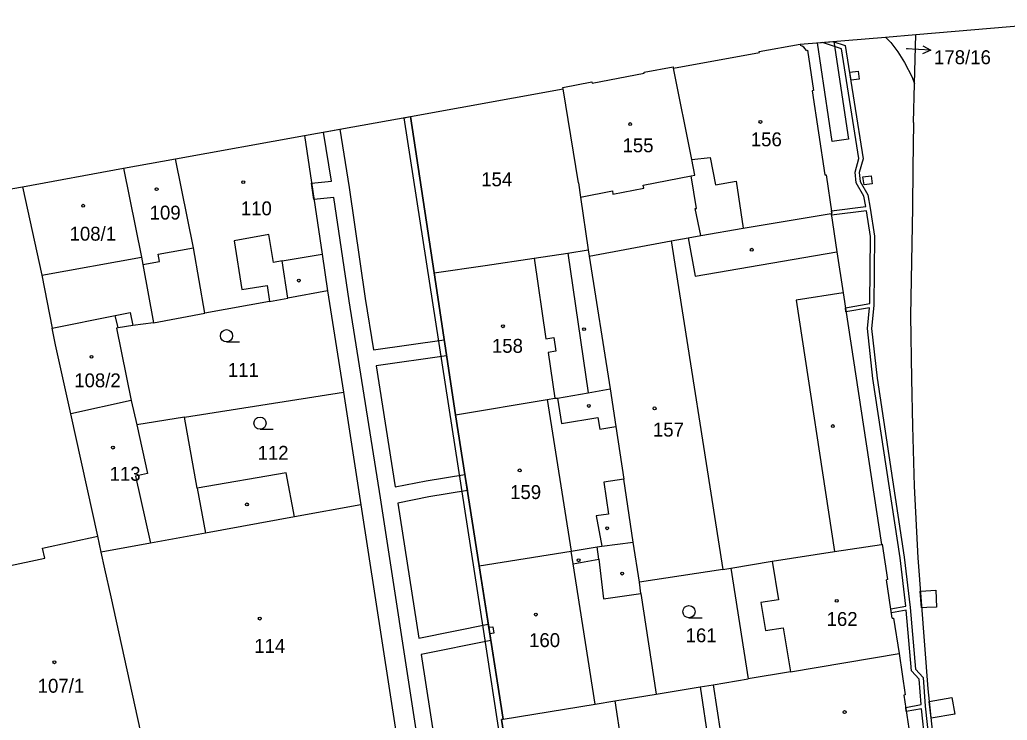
# Model space of a CAD drawing. Extents: x -755819 to -753140, y -1169796 to -1166000.
# Drawn here: x -755003.3 to -754882.6, y -1166099.3 to -1166013.7 of the extents above; entities that cross this region are included whole.
import ezdxf

# ---------------------------------------------------------------- set-up
doc = ezdxf.new("R2010")
doc.units = 0
for name, color, linetype in [('Vrstva 1', 7, 'Continuous'), ('Vrstva 13', 7, 'Continuous'), ('Vrstva 16', 7, 'Continuous'), ('Vrstva 18', 7, 'Continuous'), ('Vrstva 19', 7, 'Continuous'), ('Vrstva 25', 7, 'Continuous'), ('Vrstva 27', 7, 'Continuous'), ('Vrstva 4', 7, 'Continuous')]:
    doc.layers.add(name, color=color, linetype=linetype)

msp = doc.modelspace()

# ---------------------------------------------------------------- linework, layer by layer
at = {"layer": 'Vrstva 1'}
for p, q in [((-754893.89, -1166021.49), (-754893.74, -1166015.45)), ((-754907.88, -1166016.65), (-754907.86, -1166016.78)), ((-754897.44, -1166015.76), (-754896.79, -1166016.42)), ((-754896.79, -1166016.42), (-754895.95, -1166017.59)), ((-754907.12, -1166017.39), (-754907, -1166017.37)), ((-754907, -1166017.37), (-754906.26, -1166022.3)), ((-754895.95, -1166017.59), (-754895.11, -1166018.89)), ((-754895.11, -1166018.89), (-754894.2, -1166020.67)), ((-754921.15, -1166030.73), (-754923.39, -1166019.58)), ((-754894.2, -1166020.67), (-754893.89, -1166021.49)), ((-754894.01, -1166026.23), (-754893.89, -1166021.49)), ((-754934.98, -1166033.57), (-754936.87, -1166022.11)), ((-754906.26, -1166022.3), (-754906.4, -1166022.32)), ((-754906.4, -1166022.32), (-754904.85, -1166032.63)), ((-754952.66, -1166044.61), (-754955.55, -1166025.49)), ((-754894.01, -1166026.23), (-754894.09, -1166031.8)), ((-754968.52, -1166027.8), (-754966.36, -1166042.31)), ((-754982.07, -1166041.53), (-754984.29, -1166030.65)), ((-754920.76, -1166032.66), (-754921.15, -1166030.73)), ((-754990.64, -1166031.81), (-754988.46, -1166042.68)), ((-754894.09, -1166031.8), (-754894.14, -1166036.64)), ((-754934.98, -1166033.57), (-754934.74, -1166035.33)), ((-754921.23, -1166032.75), (-754920.76, -1166032.66)), ((-754920.58, -1166036.71), (-754921.23, -1166032.75)), ((-754904.85, -1166032.63), (-754904.71, -1166032.61)), ((-754904.71, -1166032.61), (-754904, -1166037.34)), ((-755003, -1166034.07), (-755000.64, -1166044.86)), ((-754934.74, -1166035.33), (-754933.81, -1166041.8)), ((-754920.74, -1166036.73), (-754920.58, -1166036.71)), ((-754920.03, -1166040.02), (-754920.74, -1166036.73)), ((-754914.84, -1166039.15), (-754904.1, -1166037.35)), ((-754904, -1166037.34), (-754904.1, -1166037.35)), ((-754904.1, -1166037.35), (-754903.39, -1166042.03)), ((-754894.14, -1166036.64), (-754894.38, -1166049.8)), ((-754920.03, -1166040.02), (-754914.84, -1166039.15)), ((-754933.69, -1166042.54), (-754923.66, -1166040.69)), ((-754923.66, -1166040.69), (-754921.6, -1166040.31)), ((-754921.6, -1166040.31), (-754920.03, -1166040.02)), ((-754980.69, -1166049.53), (-754982.07, -1166041.53)), ((-754940.42, -1166042.78), (-754936.3, -1166042.17)), ((-754936.3, -1166042.17), (-754933.81, -1166041.8)), ((-754933.81, -1166041.8), (-754933.69, -1166042.54)), ((-754903.39, -1166042.03), (-754902.63, -1166047.05)), ((-754988.46, -1166042.68), (-754988.3, -1166043.56)), ((-754966.36, -1166042.31), (-754965.69, -1166046.78)), ((-754946.4, -1166043.71), (-754940.42, -1166042.78)), ((-754933.69, -1166042.54), (-754931.11, -1166058.78)), ((-754988.3, -1166043.56), (-754986.99, -1166050.69)), ((-754952.66, -1166044.61), (-754946.4, -1166043.71)), ((-754950.03, -1166061.95), (-754952.66, -1166044.61)), ((-755000.64, -1166044.86), (-754999.35, -1166051.35)), ((-754965.69, -1166046.78), (-754970.56, -1166047.68)), ((-754965.69, -1166046.78), (-754963.75, -1166059.17)), ((-754902.63, -1166047.05), (-754897.93, -1166077.79)), ((-754972.77, -1166048.08), (-754980.69, -1166049.53)), ((-754972.77, -1166048.08), (-754970.56, -1166047.68)), ((-754999.35, -1166051.35), (-754991.65, -1166049.81)), ((-754991.28, -1166051.32), (-754991.65, -1166049.81)), ((-754986.99, -1166050.69), (-754989.52, -1166051.05)), ((-754986.99, -1166050.69), (-754980.69, -1166049.53)), ((-754894.38, -1166049.8), (-754894.27, -1166057.54)), ((-754998.95, -1166053.41), (-754999.35, -1166051.35)), ((-754991.28, -1166051.32), (-754991.49, -1166051.36)), ((-754991.49, -1166051.36), (-754989.69, -1166060.2)), ((-754989.52, -1166051.05), (-754991.28, -1166051.32)), ((-754997.09, -1166061.83), (-754998.95, -1166053.41)), ((-754894.27, -1166057.54), (-754894.13, -1166063.34)), ((-754933.82, -1166059.27), (-754931.11, -1166058.78)), ((-754931.11, -1166058.78), (-754930.42, -1166063.38)), ((-754989.69, -1166060.2), (-754997.09, -1166061.83)), ((-754989.69, -1166060.2), (-754989.03, -1166063.18)), ((-754983.2, -1166062.25), (-754963.75, -1166059.17)), ((-754963.75, -1166059.17), (-754961.61, -1166072.97)), ((-754950.03, -1166061.95), (-754938.82, -1166060.07)), ((-754938.82, -1166060.07), (-754937.9, -1166059.92)), ((-754937.9, -1166059.92), (-754937.56, -1166059.91)), ((-754937.56, -1166059.91), (-754933.82, -1166059.27)), ((-754993.8, -1166076.79), (-754997.09, -1166061.83)), ((-754983.2, -1166062.25), (-754989.03, -1166063.18)), ((-754981.62, -1166070.94), (-754983.2, -1166062.25)), ((-754947.14, -1166080.42), (-754950.03, -1166061.95)), ((-754930.42, -1166063.38), (-754929.45, -1166069.82)), ((-754894.13, -1166063.34), (-754893.92, -1166070.68)), ((-754970.73, -1166069.04), (-754981.62, -1166070.94)), ((-754969.75, -1166074.44), (-754970.73, -1166069.04)), ((-754928.29, -1166077.53), (-754929.45, -1166069.82)), ((-754893.92, -1166070.68), (-754893.51, -1166079.44)), ((-754961.61, -1166072.97), (-754969.75, -1166074.44)), ((-754961.61, -1166072.97), (-754957.24, -1166101.2)), ((-754969.75, -1166074.44), (-754980.63, -1166076.42)), ((-754993.37, -1166078.73), (-754993.8, -1166076.79)), ((-754980.63, -1166076.42), (-754987.35, -1166077.64)), ((-754987.35, -1166077.64), (-754993.37, -1166078.73)), ((-754935.9, -1166078.62), (-754932.72, -1166078.09)), ((-754932.72, -1166078.09), (-754932.16, -1166078.02)), ((-754932.16, -1166078.02), (-754928.29, -1166077.53)), ((-754927.55, -1166082.41), (-754928.29, -1166077.53)), ((-754903.7, -1166078.68), (-754897.93, -1166077.79)), ((-754897.93, -1166077.79), (-754897.86, -1166077.78)), ((-754897.86, -1166077.78), (-754897.19, -1166082.09)), ((-754992.92, -1166080.77), (-754993.37, -1166078.73)), ((-754947.14, -1166080.42), (-754935.9, -1166078.62)), ((-754911.3, -1166079.86), (-754903.7, -1166078.68)), ((-754893.51, -1166079.44), (-754892.26, -1166095.44)), ((-754992.16, -1166084.19), (-754992.92, -1166080.77)), ((-754944.22, -1166099.16), (-754947.14, -1166080.42)), ((-754917.33, -1166080.87), (-754927.55, -1166082.41)), ((-754917.33, -1166080.87), (-754916.38, -1166080.71)), ((-754916.38, -1166080.71), (-754911.3, -1166079.86)), ((-754916.38, -1166080.71), (-754914.26, -1166094.25)), ((-754897.19, -1166082.09), (-754897.33, -1166082.11)), ((-754927.35, -1166083.78), (-754927.55, -1166082.41)), ((-754896.61, -1166086.82), (-754897.33, -1166082.11)), ((-754987.21, -1166106.65), (-754992.16, -1166084.19)), ((-754927.35, -1166083.78), (-754925.49, -1166096.09)), ((-754896.61, -1166086.82), (-754896.46, -1166086.8)), ((-754896.46, -1166086.8), (-754895.79, -1166091.14)), ((-754909.05, -1166093.39), (-754895.79, -1166091.14)), ((-754895.79, -1166091.14), (-754895.04, -1166096.2)), ((-754909.05, -1166093.39), (-754914.26, -1166094.25)), ((-754925.49, -1166096.09), (-754920.11, -1166095.21)), ((-754920.11, -1166095.21), (-754918.53, -1166094.95)), ((-754920.11, -1166095.21), (-754918.06, -1166109.22)), ((-754918.53, -1166094.95), (-754914.26, -1166094.25)), ((-754930.57, -1166096.93), (-754925.49, -1166096.09)), ((-754895.04, -1166096.2), (-754895.19, -1166096.22)), ((-754895.19, -1166096.22), (-754894.6, -1166100.29)), ((-754892.26, -1166095.44), (-754890.67, -1166110.33)), ((-754944.22, -1166099.16), (-754932.95, -1166097.32)), ((-754932.95, -1166097.32), (-754930.57, -1166096.93)), ((-754930.57, -1166096.93), (-754929.71, -1166102.45)), ((-754944.42, -1166099.19), (-754944.22, -1166099.16)), ((-754942.22, -1166113.29), (-754944.42, -1166099.19))]:
    msp.add_line(p, q, dxfattribs=at)
msp.add_arc((-754908.3, -1166018.07), 1.36, 29.9104, 71.0904, dxfattribs=at)
at = {"layer": 'Vrstva 13'}
for p, q in [((-754893.74, -1166015.45), (-754872.53, -1166013.65)), ((-754897.44, -1166015.76), (-754893.74, -1166015.45)), ((-754912.9, -1166017.53), (-754907.88, -1166016.65)), ((-754907.88, -1166016.65), (-754897.44, -1166015.76)), ((-754923.39, -1166019.58), (-754912.87, -1166017.67)), ((-754912.87, -1166017.67), (-754912.9, -1166017.53)), ((-754933.32, -1166021.39), (-754926.96, -1166020.2)), ((-754926.98, -1166020.06), (-754923.43, -1166019.39)), ((-754926.96, -1166020.2), (-754926.98, -1166020.06)), ((-754923.43, -1166019.39), (-754923.39, -1166019.58)), ((-754936.91, -1166021.92), (-754933.35, -1166021.25)), ((-754933.35, -1166021.25), (-754933.32, -1166021.39)), ((-754955.55, -1166025.49), (-754936.87, -1166022.11)), ((-754936.87, -1166022.11), (-754936.91, -1166021.92)), ((-754968.52, -1166027.8), (-754955.55, -1166025.49)), ((-754984.29, -1166030.65), (-754968.52, -1166027.8)), ((-754990.64, -1166031.81), (-754984.29, -1166030.65)), ((-755003, -1166034.07), (-754990.64, -1166031.81)), ((-755015.21, -1166036.27), (-755003, -1166034.07))]:
    msp.add_line(p, q, dxfattribs=at)
at = {"layer": 'Vrstva 16'}
msp.add_line((-754891.9, -1166017.38), (-754894.9, -1166017.22), dxfattribs=at)
msp.add_lwpolyline([(-754892.88, -1166016.83), (-754891.9, -1166017.38), (-754892.93, -1166017.83)], dxfattribs=at)
at = {"layer": 'Vrstva 25'}
for p, q in [((-754978.05, -1166053.04), (-754976.45, -1166053.04)), ((-754973.95, -1166063.72), (-754972.35, -1166063.72)), ((-754921.48, -1166086.77), (-754919.88, -1166086.77))]:
    msp.add_line(p, q, dxfattribs=at)
for centre, radius in [((-754928.67, -1166026.4), 0.175), ((-754912.75, -1166026.14), 0.175), ((-754976, -1166033.51), 0.175), ((-754986.59, -1166034.36), 0.175), ((-754995.58, -1166036.39), 0.175), ((-754913.81, -1166041.77), 0.175), ((-754969.2, -1166045.54), 0.175), ((-754978.05, -1166052.29), 0.75), ((-754944.24, -1166051.13), 0.175), ((-754934.31, -1166051.48), 0.175), ((-754994.56, -1166054.86), 0.175), ((-754933.73, -1166060.87), 0.175), ((-754925.69, -1166061.16), 0.175), ((-754973.95, -1166062.97), 0.75), ((-754903.88, -1166063.33), 0.175), ((-754991.94, -1166065.96), 0.175), ((-754942.19, -1166068.75), 0.175), ((-754975.55, -1166072.9), 0.175), ((-754931.48, -1166075.82), 0.175), ((-754934.98, -1166079.74), 0.175), ((-754929.65, -1166081.37), 0.175), ((-754921.48, -1166086.02), 0.75), ((-754903.41, -1166084.7), 0.175), ((-754973.98, -1166086.87), 0.175), ((-754940.22, -1166086.38), 0.175), ((-754999.1, -1166092.21), 0.175), ((-754902.44, -1166098.29), 0.175)]:
    msp.add_circle(centre, radius, dxfattribs=at)
at = {"layer": 'Vrstva 27'}
for p, q in [((-754905.75, -1166016.47), (-754903.76, -1166016.3)), ((-754903.97, -1166028.54), (-754905.75, -1166016.47)), ((-754905.17, -1166016.42), (-754903.89, -1166016.31)), ((-754902.81, -1166017.19), (-754905.17, -1166016.42)), ((-754903.89, -1166016.31), (-754902.37, -1166016.81)), ((-754903.76, -1166016.3), (-754901.99, -1166028.24)), ((-754902.37, -1166016.81), (-754900.17, -1166030.65)), ((-754900.69, -1166030.61), (-754902.81, -1166017.19)), ((-754901.79, -1166020.06), (-754900.8, -1166019.93)), ((-754901.66, -1166021.05), (-754901.79, -1166020.06)), ((-754900.8, -1166019.93), (-754900.67, -1166020.92)), ((-754900.67, -1166020.92), (-754901.66, -1166021.05)), ((-754956.31, -1166025.63), (-754955.55, -1166025.49)), ((-754946.58, -1166088.45), (-754956.31, -1166025.63)), ((-754955.55, -1166025.49), (-754952.66, -1166044.61)), ((-754966.17, -1166027.38), (-754964.2, -1166027.03)), ((-754965.21, -1166033.4), (-754966.17, -1166027.38)), ((-754964.2, -1166027.03), (-754963.06, -1166034.14)), ((-754901.99, -1166028.24), (-754903.97, -1166028.54)), ((-754901.16, -1166032.27), (-754900.69, -1166030.61)), ((-754900.17, -1166030.65), (-754900.66, -1166032.31)), ((-754901.04, -1166033.6), (-754901.16, -1166032.27)), ((-754900.66, -1166032.31), (-754900.56, -1166033.44)), ((-754967.65, -1166033.64), (-754965.21, -1166033.4)), ((-754967.36, -1166035.62), (-754967.65, -1166033.64)), ((-754900.1, -1166035.23), (-754901.04, -1166033.6)), ((-754900.56, -1166033.44), (-754899.62, -1166035.05)), ((-754900.2, -1166032.85), (-754899.21, -1166032.72)), ((-754900.07, -1166033.84), (-754900.2, -1166032.85)), ((-754899.08, -1166033.71), (-754900.07, -1166033.84)), ((-754899.21, -1166032.72), (-754899.08, -1166033.71)), ((-754963.06, -1166034.14), (-754961.08, -1166047.72)), ((-754964.9, -1166035.38), (-754967.36, -1166035.62)), ((-754963.06, -1166048.02), (-754964.9, -1166035.38)), ((-754899.86, -1166036.5), (-754900.1, -1166035.23)), ((-754899.62, -1166035.05), (-754899.31, -1166036.68)), ((-754904.1, -1166037.35), (-754904, -1166037.34)), ((-754904.07, -1166037.53), (-754904.1, -1166037.35)), ((-754899.77, -1166037), (-754904.07, -1166037.53)), ((-754904.05, -1166037.03), (-754899.86, -1166036.5)), ((-754904, -1166037.34), (-754904.05, -1166037.03)), ((-754899.3, -1166040.13), (-754899.77, -1166037)), ((-754899.31, -1166036.68), (-754898.8, -1166040.09)), ((-754899.36, -1166048.36), (-754899.3, -1166040.13)), ((-754898.8, -1166040.09), (-754898.86, -1166048.58)), ((-754952.66, -1166044.61), (-754950.03, -1166061.95)), ((-754959.21, -1166072.1), (-754963.06, -1166048.02)), ((-754961.08, -1166047.72), (-754960.08, -1166053.99)), ((-754902.35, -1166048.87), (-754899.36, -1166048.36)), ((-754902.28, -1166049.36), (-754902.35, -1166048.87)), ((-754899.39, -1166048.87), (-754902.28, -1166049.36)), ((-754899.64, -1166051.4), (-754899.39, -1166048.87)), ((-754898.86, -1166048.58), (-754899.14, -1166051.4)), ((-754898.98, -1166057.53), (-754899.64, -1166051.4)), ((-754899.14, -1166051.4), (-754898.48, -1166057.47)), ((-754960.08, -1166053.99), (-754951.42, -1166052.78)), ((-754951.42, -1166052.78), (-754951.12, -1166054.75)), ((-754951.12, -1166054.75), (-754959.76, -1166055.96)), ((-754959.76, -1166055.96), (-754957.4, -1166070.76)), ((-754895.66, -1166079.43), (-754898.98, -1166057.53)), ((-754898.48, -1166057.47), (-754895.16, -1166079.37)), ((-754950.03, -1166061.95), (-754947.14, -1166080.42)), ((-754953.62, -1166070.03), (-754948.89, -1166069.26)), ((-754948.89, -1166069.26), (-754948.59, -1166071.19)), ((-754957.4, -1166070.76), (-754953.62, -1166070.03)), ((-754948.59, -1166071.19), (-754953.28, -1166072)), ((-754953.17, -1166111.39), (-754959.21, -1166072.1)), ((-754953.28, -1166072), (-754957.09, -1166072.74)), ((-754957.09, -1166072.74), (-754954.54, -1166089.28)), ((-754894.96, -1166085.35), (-754895.66, -1166079.43)), ((-754895.16, -1166079.37), (-754894.43, -1166085.53)), ((-754947.14, -1166080.42), (-754945.97, -1166087.93)), ((-754893.19, -1166083.51), (-754892.53, -1166083.46)), ((-754893.03, -1166085.57), (-754893.19, -1166083.51)), ((-754892.53, -1166083.46), (-754891.3, -1166083.41)), ((-754891.3, -1166083.41), (-754891.22, -1166085.47)), ((-754896.79, -1166085.67), (-754894.96, -1166085.35)), ((-754896.71, -1166086.17), (-754896.79, -1166085.67)), ((-754894.43, -1166085.53), (-754893.79, -1166093.04)), ((-754892.41, -1166085.52), (-754893.03, -1166085.57)), ((-754891.22, -1166085.47), (-754892.41, -1166085.52)), ((-754894.91, -1166085.85), (-754896.71, -1166086.17)), ((-754894.27, -1166093.26), (-754894.91, -1166085.85)), ((-754954.54, -1166089.28), (-754946.03, -1166087.55)), ((-754946.03, -1166087.55), (-754945.72, -1166089.53)), ((-754945.97, -1166087.93), (-754945.49, -1166087.86)), ((-754945.85, -1166088.72), (-754945.97, -1166087.93)), ((-754945.97, -1166087.93), (-754945.85, -1166088.72)), ((-754945.49, -1166087.86), (-754945.36, -1166088.64)), ((-754931.1, -1166189.29), (-754946.58, -1166088.45)), ((-754945.36, -1166088.64), (-754945.85, -1166088.72)), ((-754945.85, -1166088.72), (-754944.22, -1166099.16)), ((-754945.72, -1166089.53), (-754954.24, -1166091.26)), ((-754954.24, -1166091.26), (-754951.03, -1166112.13)), ((-754893.32, -1166094.29), (-754894.27, -1166093.26)), ((-754893.79, -1166093.04), (-754892.84, -1166094.07)), ((-754892.84, -1166094.07), (-754892.59, -1166097.57)), ((-754893.1, -1166097.39), (-754893.32, -1166094.29)), ((-754892.09, -1166097), (-754889.32, -1166096.52)), ((-754889.32, -1166096.52), (-754888.98, -1166098.56)), ((-754894.97, -1166097.75), (-754893.1, -1166097.39)), ((-754894.9, -1166098.24), (-754894.97, -1166097.75)), ((-754892.59, -1166097.57), (-754891.68, -1166105.72)), ((-754891.87, -1166099.05), (-754892.09, -1166097)), ((-754893.06, -1166097.89), (-754894.9, -1166098.24)), ((-754892.21, -1166105.53), (-754893.06, -1166097.89)), ((-754888.98, -1166098.56), (-754891.87, -1166099.05)), ((-754944.22, -1166099.16), (-754944.42, -1166099.19)), ((-754944.42, -1166099.19), (-754942.22, -1166113.29))]:
    msp.add_line(p, q, dxfattribs=at)
at = {"layer": 'Vrstva 4'}
for p, q in [((-754921.15, -1166030.73), (-754918.87, -1166030.48)), ((-754918.87, -1166030.48), (-754918.22, -1166033.82)), ((-754927.09, -1166033.87), (-754921.23, -1166032.75)), ((-754918.22, -1166033.82), (-754915.73, -1166033.39)), ((-754915.73, -1166033.39), (-754914.84, -1166039.15)), ((-754934.74, -1166035.33), (-754930.85, -1166034.58)), ((-754930.85, -1166034.58), (-754930.78, -1166034.97)), ((-754930.78, -1166034.97), (-754927.02, -1166034.26)), ((-754927.02, -1166034.26), (-754927.09, -1166033.87)), ((-754972.85, -1166039.91), (-754977.12, -1166040.66)), ((-754977.12, -1166040.66), (-754976.18, -1166046.64)), ((-754972.28, -1166043.31), (-754972.85, -1166039.91)), ((-754923.66, -1166040.69), (-754917.33, -1166080.87)), ((-754921.6, -1166040.31), (-754920.74, -1166045.02)), ((-754986.4, -1166042.31), (-754982.07, -1166041.53)), ((-754936.3, -1166042.17), (-754933.82, -1166059.27)), ((-754920.74, -1166045.02), (-754903.39, -1166042.03)), ((-755000.64, -1166044.86), (-754988.46, -1166042.68)), ((-754988.3, -1166043.56), (-754986.24, -1166043.19)), ((-754986.24, -1166043.19), (-754986.4, -1166042.31)), ((-754971.23, -1166043.13), (-754972.28, -1166043.31)), ((-754971.23, -1166043.13), (-754966.36, -1166042.31)), ((-754970.56, -1166047.68), (-754971.23, -1166043.13)), ((-754940.42, -1166042.78), (-754938.97, -1166052.66)), ((-754976.18, -1166046.64), (-754973.08, -1166046.15)), ((-754973.08, -1166046.15), (-754972.77, -1166048.08)), ((-754902.63, -1166047.05), (-754908.36, -1166047.92)), ((-754908.36, -1166047.92), (-754903.7, -1166078.68)), ((-754991.65, -1166049.81), (-754989.82, -1166049.44)), ((-754989.82, -1166049.44), (-754989.52, -1166051.05)), ((-754938.97, -1166052.66), (-754938, -1166052.51)), ((-754938, -1166052.51), (-754937.76, -1166054.18)), ((-754937.76, -1166054.18), (-754938.72, -1166054.32)), ((-754938.72, -1166054.32), (-754937.9, -1166059.92)), ((-754938.82, -1166060.07), (-754935.9, -1166078.62)), ((-754937.56, -1166059.91), (-754937.08, -1166063.02)), ((-754937.08, -1166063.02), (-754932.65, -1166062.28)), ((-754932.65, -1166062.28), (-754932.37, -1166063.72)), ((-754989.03, -1166063.18), (-754987.71, -1166069.12)), ((-754932.37, -1166063.72), (-754930.42, -1166063.38)), ((-754987.71, -1166069.12), (-754989.17, -1166069.45)), ((-754989.17, -1166069.45), (-754987.35, -1166077.64)), ((-754929.45, -1166069.82), (-754931.88, -1166070.19)), ((-754981.62, -1166070.94), (-754980.63, -1166076.42)), ((-754931.88, -1166070.19), (-754931.33, -1166074.08)), ((-754931.33, -1166074.08), (-754932.84, -1166074.31)), ((-754932.84, -1166074.31), (-754932.16, -1166078.02)), ((-755000.55, -1166078.27), (-754993.8, -1166076.79)), ((-755000.28, -1166079.47), (-755000.55, -1166078.27)), ((-754932.52, -1166079.61), (-754932.72, -1166078.09)), ((-755005.04, -1166080.51), (-755000.28, -1166079.47)), ((-754935.66, -1166080.17), (-754935.9, -1166078.62)), ((-754935.66, -1166080.17), (-754932.52, -1166079.61)), ((-754932.52, -1166079.61), (-754931.94, -1166084.47)), ((-754932.95, -1166097.32), (-754935.66, -1166080.17)), ((-754911.3, -1166079.86), (-754910.52, -1166084.56)), ((-754931.94, -1166084.47), (-754927.35, -1166083.78)), ((-754910.52, -1166084.56), (-754912.68, -1166084.91)), ((-754912.68, -1166084.91), (-754912.11, -1166088.34)), ((-754912.11, -1166088.34), (-754909.95, -1166087.98)), ((-754909.95, -1166087.98), (-754909.05, -1166093.39)), ((-754918.53, -1166094.95), (-754917.63, -1166100.83))]:
    msp.add_line(p, q, dxfattribs=at)

# ---------------------------------------------------------------- texts
at = {"layer": 'Vrstva 16'}
msp.add_text('178/16', height=1.7, dxfattribs=at).set_placement((-754891.51, -1166019.08))
at = {"layer": 'Vrstva 18'}
for s, height, p in [('178/16', 0.1, (-754894.88, -1166017.22)), ('154', 1.7, (-754946.89, -1166034.01)), ('111', 1.7, (-754977.89, -1166057.31)), ('112', 1.7, (-754974.25, -1166067.45)), ('161', 1.7, (-754921.89, -1166089.76))]:
    msp.add_text(s, height=height, dxfattribs=at).set_placement(p)
at = {"layer": 'Vrstva 19'}
for s, p in [('156', (-754913.92, -1166029.12)), ('155', (-754929.61, -1166029.85)), ('110', (-754976.3, -1166037.56)), ('109', (-754987.45, -1166038.08)), ('108/1', (-754997.24, -1166040.66)), ('158', (-754945.58, -1166054.37)), ('108/2', (-754996.67, -1166058.59)), ('157', (-754925.89, -1166064.61)), ('113', (-754992.35, -1166070.02)), ('159', (-754943.36, -1166072.25)), ('162', (-754904.65, -1166087.77)), ('160', (-754941.04, -1166090.35)), ('114', (-754974.66, -1166091.07)), ('107/1', (-755001.14, -1166095.93))]:
    msp.add_text(s, height=1.7, dxfattribs=at).set_placement(p)

doc.saveas('drawing.dxf')
